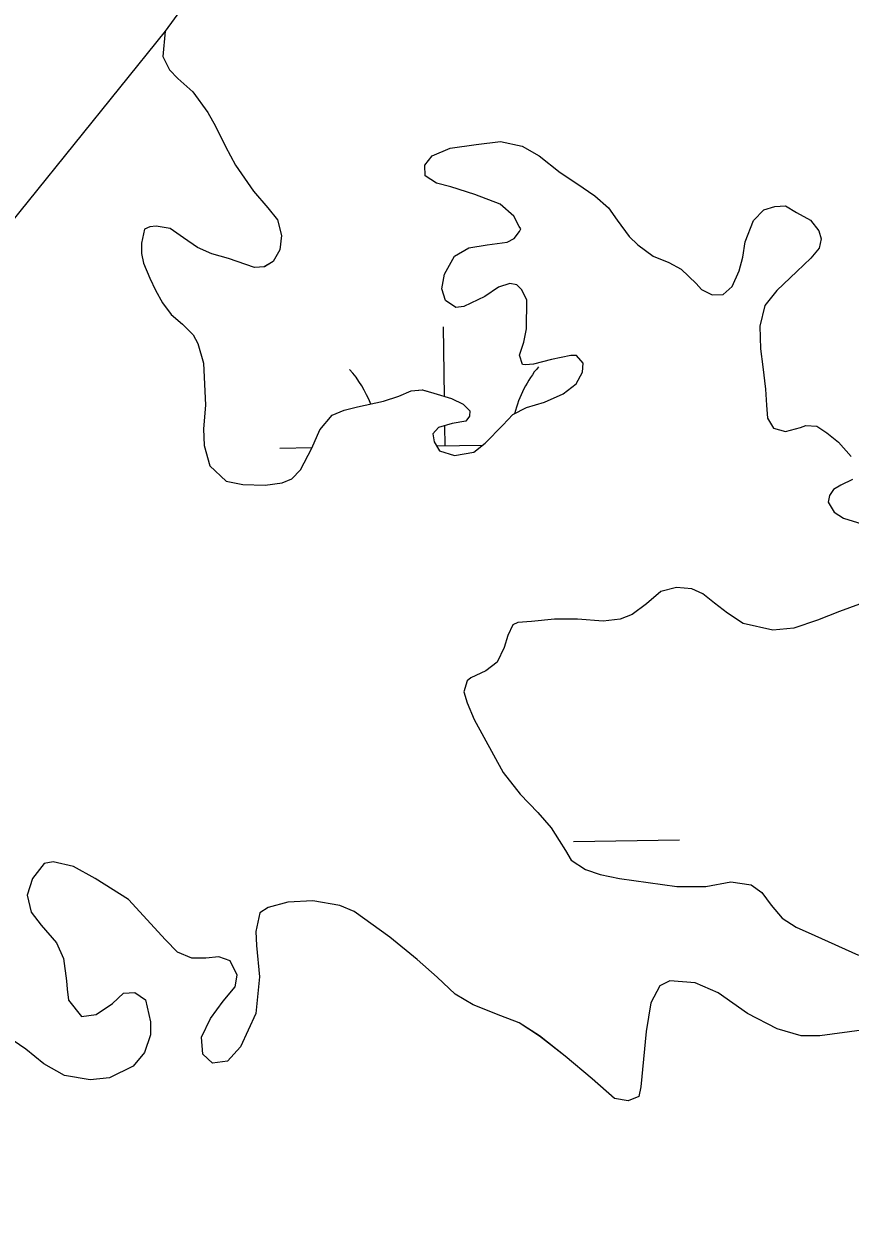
# Model space of a CAD drawing. Extents: x 3767014 to 3805179, y 361544 to 387384.
# Drawn here: x 3786331.6 to 3786581.3, y 370160.6 to 370521.8 of the extents above; entities that cross this region are included whole.
import ezdxf

# ---------------------------------------------------------------- set-up
doc = ezdxf.new("R2010")
doc.units = 0
for name, color, linetype in [('V-RIVR-EDGE', 7, 'Continuous'), ('V-TOPO-SHOR', 7, 'Continuous'), ('V-WETL-SWMP', 7, 'Continuous')]:
    doc.layers.add(name, color=color, linetype=linetype)

msp = doc.modelspace()

# ---------------------------------------------------------------- linework, layer by layer
at = {"layer": 'V-RIVR-EDGE'}
msp.add_spline([(3785266.865, 377529.211), (3785342.8, 377494.248), (3785391.258, 377467.439), (3785439.72, 377442.249), (3785475.246, 377418.707), (3785525.316, 377389.469), (3785575.383, 377359.422), (3785621.413, 377331.811), (3785722.351, 377269.288), (3785796.661, 377231.094), (3785852.385, 377199.415), (3785928.324, 377166.069), (3785964.678, 377149.804), (3786028.506, 377124.576), (3786060.018, 377113.175), (3786092.316, 377092.068), (3786117.34, 377073.405), (3786135.083, 377053.143), (3786154.458, 377039.347), (3786176.258, 377024.735), (3786206.946, 377006.867), (3786256.211, 376979.248), (3786328.098, 376942.677), (3786374.949, 376919.917), (3786491.265, 376862.208), (3786553.467, 376833.749), (3786619.713, 376805.279), (3786729.589, 376759.718), (3786796.656, 376736.099), (3786845.136, 376718.187), (3786867.767, 376712.469), (3787003.51, 376661.992), (3787089.16, 376631.048), (3787163.496, 376603.367), (3787230.559, 376578.13), (3787257.223, 376568.359), (3787300.044, 376551.27), (3787354.992, 376532.533), (3787409.127, 376512.181), (3787544.074, 376466.558), (3787612.756, 376442.126), (3787657.197, 376425.841), (3787730.724, 376398.162), (3787781.63, 376380.244), (3787834.96, 376361.511), (3787891.524, 376341.961), (3787940, 376322.432), (3787998.976, 376297.215), (3788050.697, 376281.721), (3788117.768, 376259.719), (3788176.757, 376240.164), (3788221.198, 376223.879), (3788259.981, 376209.226), (3788406.252, 376164.383), (3788541.215, 376125.23), (3788606.67, 376104.041), (3788679.39, 376077.173), (3788748.889, 376055.974), (3788871.693, 376005.528), (3788969.454, 375966.467), (3789047.013, 375933.926), (3789119.723, 375903.014), (3789155.253, 375881.09), (3789182.716, 375867.274), (3789214.225, 375854.256), (3789257.04, 375834.74), (3789281.286, 375828.21), (3789303.105, 375821.686), (3789328.955, 375809.491), (3789367.724, 375789.177), (3789414.577, 375767.225), (3789468.708, 375745.255), (3789509.105, 375728.981), (3789555.157, 375710.266), (3789585.849, 375694.015), (3789620.578, 375675.328), (3789681.97, 375646.062), (3789753.859, 375610.3), (3789792.633, 375591.603), (3789842.712, 375566.408), (3789897.64, 375539.584), (3789938.019, 375516.03), (3789968.727, 375506.25), (3790004.289, 375497.265), (3790030.972, 375494.773), (3790047.128, 375487.455), (3790077.007, 375469.589), (3790124.633, 375433.077), (3790192.442, 375382.768), (3790252.165, 375332.478), (3790290.91, 375302.459), (3790337.741, 375271.611), (3790406.357, 375220.491), (3790469.329, 375175.855), (3790570.248, 375106.054), (3790647.751, 375050.868), (3790691.367, 375028.115), (3790744.667, 374997.251), (3790806.838, 374955.852), (3790873.863, 374915.249), (3790932, 374877.903), (3791002.231, 374825.97), (3791052.265, 374782.175), (3791082.927, 374753.793), (3791131.331, 374705.149), (3791170.05, 374664.616), (3791192.631, 374638.681), (3791220.891, 374620.01), (3791288.67, 374557.569), (3791322.577, 374533.223), (3791362.944, 374504.817), (3791396.042, 374480.473), (3791434.785, 374449.645), (3791482.407, 374411.517), (3791534.052, 374365.291), (3791646.192, 374254.216), (3791707.514, 374196.644), (3791738.968, 374161.791), (3791773.65, 374123.694), (3791803.497, 374092.888), (3791829.321, 374070.18), (3791830.912, 374059.662), (3791837.316, 374032.958), (3791849.409, 374017.562), (3791884.123, 373992.405), (3791930.977, 373971.262), (3791954.393, 373955.838), (3791993.134, 373924.202), (3792026.979, 373874.785), (3792047.912, 373836.722), (3792063.186, 373799.482), (3792086.509, 373746.857), (3792112.249, 373690.181), (3792141.261, 373648.864), (3792158.993, 373624.558), (3792177.552, 373607.528), (3792214.702, 373586.409), (3792255.083, 373563.665), (3792301.119, 373538.48), (3792346.34, 373510.871), (3792382.671, 373485.71), (3792422.225, 373455.689), (3792479.537, 373411.875), (3792548.144, 373356.711), (3792619.168, 373298.307), (3792672.431, 373252.077), (3792709.534, 373212.357), (3792750.656, 373162.113), (3792839.385, 373068.08), (3792888.572, 373008.92), (3792945.027, 372945.699), (3792999.062, 372884.91), (3793053.898, 372820.884), (3793149.89, 372720.363), (3793208.761, 372653.092), (3793261.195, 372598.777), (3793315.232, 372538.796), (3793358.792, 372493.399), (3793409.592, 372432.618), (3793462.809, 372367.787), (3793498.283, 372323.219), (3793536.997, 372280.26), (3793578.124, 372232.443), (3793604.724, 372196.792), (3793668.438, 372125.466), (3793703.128, 372090.604), (3793760.41, 372034.66), (3793806.384, 371984.404), (3793839.438, 371942.268), (3793939.427, 371823.136), (3793981.333, 371763.186), (3794029.674, 371688.662), (3794050.609, 371651.408), (3794073.177, 371620.62), (3794178.796, 371488.535), (3794237.625, 371404.28), (3794268.243, 371358.106), (3794301.293, 371314.353), (3794332.724, 371269.794), (3794395.613, 371192), (3794429.476, 371149.862), (3794472.201, 371093.953), (3794523.788, 371024.274), (3794601.175, 370922.181), (3794640.679, 370871.942), (3794687.421, 370805.509), (3794733.389, 370752.828), (3794829.339, 370635.323), (3794895.463, 370557.521), (3794959.948, 370470.826), (3795013.158, 370403.569), (3795070.394, 370329.023), (3795159.854, 370203.448), (3795225.98, 370126.454), (3795296.13, 370041.363), (3795379.18, 369940.065), (3795459.001, 369841.201), (3795508.163, 369772.337), (3795554.103, 369708.333), (3795661.315, 369566.538), (3795715.338, 369500.897), (3795762.105, 369444.169), (3795798.366, 369390.703), (3795915.247, 369234.327), (3795963.601, 369165.465), (3796028.082, 369077.153), (3796043.387, 369052.853), (3796054.672, 369037.459), (3796077.242, 369007.48), (3796148.213, 368927.239), (3796183.677, 368878.627), (3796226.382, 368814.631), (3796275.531, 368740.105), (3796314.222, 368688.25), (3796353.714, 368633.158), (3796401.268, 368567.533), (3796456.873, 368487.33), (3796513.292, 368409.551), (3796545.533, 368365.8), (3796626.113, 368246.716), (3796670.449, 368188.377), (3796704.298, 368140.578), (3796751.041, 368074.145), (3796787.308, 368023.105), (3796838.907, 367958.278), (3796844.528, 367942.09), (3796845.295, 367925.104), (3796846.094, 367921.059), (3796852.559, 367919.425), (3796863.071, 367918.59), (3796875.166, 367904.003), (3796903.398, 367874.01), (3796931.629, 367844.017), (3796952.579, 367812.424), (3796982.392, 367767.87), (3797007.371, 367730.606), (3797037.194, 367690.095), (3797062.185, 367657.684), (3797075.869, 367631.77), (3797095.223, 367609.078), (3797126.665, 367569.372), (3797156.484, 367527.244), (3797212.099, 367451.085), (3797254.808, 367388.706), (3797302.183, 367327.228)], degree=3, dxfattribs=at)
at = {"layer": 'V-TOPO-SHOR'}
for points in [[(3786578.771, 370794.583), (3786532.45, 370733.094), (3786496.827, 370684.575), (3786442.42, 370612.96), (3786374.295, 370519.563), (3786291.288, 370416.819)], [(3786374.295, 370519.563), (3786291.288, 370416.819)], [(3786374.295, 370519.563), (3786373.593, 370511.904), (3786375.577, 370507.883), (3786378.123, 370505.266), (3786382.587, 370501.307), (3786387.208, 370495.069), (3786389.495, 370490.858), (3786392.524, 370484.78), (3786395.543, 370479.097), (3786400.997, 370471.292), (3786405.289, 370466.237), (3786408.259, 370462.539), (3786409.465, 370457.904), (3786408.878, 370453.521), (3786406.881, 370449.999), (3786404.243, 370448.346), (3786401.269, 370448.174), (3786393.362, 370450.857), (3786388.363, 370452.321), (3786384.05, 370454.199), (3786379.806, 370457.171), (3786375.768, 370459.95), (3786371.583, 370460.64), (3786369.601, 370460.493), (3786368.03, 370459.759), (3786367.141, 370455.567), (3786367.123, 370452.393), (3786367.688, 370449.528), (3786369.587, 370445.01), (3786371.364, 370441.381), (3786373.445, 370437.463), (3786376.112, 370433.955), (3786379.458, 370431.061), (3786382.714, 370427.866), (3786384.168, 370425.222), (3786385.805, 370419.305), (3786386.415, 370406.618), (3786385.897, 370399.458), (3786386.022, 370394.4), (3786387.761, 370388.288), (3786392.739, 370383.648), (3786397.728, 370382.581), (3786404.481, 370382.449), (3786409.625, 370383.072), (3786412.572, 370384.336), (3786415.183, 370387.08), (3786418.595, 370393.615), (3786421.041, 370399.135), (3786424.7, 370403.593), (3786428.338, 370405.072), (3786432.382, 370406.065), (3786440.28, 370407.748), (3786444.906, 370409.352), (3786448.637, 370410.933), (3786452.004, 370411.216), (3786455.504, 370410.208), (3786460.805, 370408.553), (3786464.321, 370406.853), (3786466.355, 370404.918), (3786466.295, 370403.231), (3786465.142, 370401.713), (3786460.991, 370401.015), (3786456.852, 370399.821), (3786455.214, 370397.896), (3786455.57, 370395.522), (3786457.225, 370392.784), (3786461.724, 370391.405), (3786467.559, 370392.343), (3786470.963, 370395.108), (3786476.388, 370400.503), (3786479.384, 370403.753), (3786483.501, 370405.84), (3786488.92, 370407.462), (3786494.613, 370409.985), (3786498.508, 370413.059), (3786500.407, 370416.577), (3786500.638, 370419.264), (3786498.594, 370421.595), (3786496.909, 370421.554), (3786491.08, 370420.417), (3786485.657, 370418.994), (3786483.183, 370418.734), (3786482.284, 370418.91), (3786481.424, 370421.669), (3786482.714, 370425.67), (3786483.509, 370429.66), (3786483.591, 370438.395), (3786482.024, 370441.532), (3786480.599, 370442.986), (3786478.407, 370443.328), (3786475.059, 370442.253), (3786470.86, 370439.47), (3786464.583, 370436.437), (3786462.109, 370436.078), (3786458.982, 370438.186), (3786457.903, 370441.731), (3786458.685, 370446.216), (3786461.726, 370451.651), (3786466.031, 370454.14), (3786471.567, 370455.07), (3786477.602, 370455.815)], [(3786477.602, 370455.815), (3786479.759, 370456.96), (3786481.391, 370459.084), (3786481.77, 370459.888), (3786481.258, 370460.57), (3786479.689, 370463.708), (3786475.534, 370467.278), (3786467.915, 370470.266), (3786460.614, 370472.566), (3786456.319, 370473.651), (3786452.889, 370475.849), (3786452.711, 370479.119), (3786455.021, 370481.956), (3786460.424, 370484.274), (3786468.239, 370485.359), (3786475.661, 370486.236), (3786482.147, 370484.809), (3786487.279, 370481.958), (3786493.659, 370476.854), (3786498.701, 370473.606), (3786504.153, 370469.868), (3786508.312, 370466.2), (3786510.884, 370462.494), (3786514.483, 370457.521), (3786517.125, 370455.004), (3786521.774, 370451.645), (3786526.486, 370449.677), (3786530.207, 370447.684), (3786534.78, 370443.332), (3786536.413, 370441.585), (3786539.63, 370439.88), (3786542.903, 370440.06), (3786545.623, 370442.409), (3786547.785, 370447.226), (3786548.877, 370451.322), (3786549.557, 370455.905), (3786552.076, 370462.418), (3786555.273, 370465.574), (3786558.523, 370466.647), (3786561.794, 370466.827), (3786565.117, 370464.824), (3786569.345, 370462.448), (3786571.905, 370459.235), (3786572.56, 370456.87), (3786571.935, 370453.976), (3786569.428, 370451.037), (3786565.162, 370446.959), (3786559.15, 370441.254), (3786555.588, 370436.701), (3786554.056, 370430.41), (3786554.226, 370423.565), (3786554.955, 370418.124), (3786555.717, 370411.394), (3786556.037, 370406.538), (3786556.329, 370402.676), (3786558.191, 370399.645), (3786561.789, 370398.641), (3786566.326, 370399.845), (3786567.899, 370400.478), (3786571.278, 370400.265), (3786574.305, 370398.256), (3786577.85, 370395.366), (3786581.628, 370391.092)], [(3786581.997, 370384.153), (3786578.468, 370382.38), (3786576.316, 370381.135), (3786575.071, 370379.318), (3786574.723, 370377.323), (3786576.486, 370374.29), (3786579.308, 370372.476), (3786584.909, 370370.727)], [(3786584.119, 370346.491), (3786578.12, 370344.258), (3786571.436, 370341.612), (3786564.347, 370339.253), (3786557.913, 370338.598), (3786549.028, 370340.66), (3786544.287, 370343.72), (3786540.341, 370346.8), (3786536.8, 370349.589), (3786533.486, 370351.097), (3786528.813, 370351.478), (3786524.078, 370350.267), (3786519.801, 370346.589), (3786515.417, 370343.304), (3786511.777, 370341.926), (3786506.633, 370341.301), (3786498.877, 370341.903), (3786491.928, 370341.932), (3786484.998, 370341.262), (3786480.836, 370340.961), (3786479.366, 370340.232), (3786477.856, 370337.019), (3786476.756, 370333.318), (3786474.584, 370328.898), (3786471.174, 370326.332), (3786466.66, 370324.235)], [(3786466.66, 370324.235), (3786465.591, 370323.316), (3786464.581, 370319.918), (3786465.556, 370316.666), (3786467.667, 370311.558), (3786476.398, 370295.594), (3786481.62, 370289.073), (3786486.919, 370283.547), (3786490.904, 370278.88), (3786493.38, 370275.073), (3786495.242, 370272.042), (3786497.003, 370269.107), (3786501.341, 370266.238), (3786505.744, 370264.757), (3786511.632, 370263.514), (3786528.958, 370261.163), (3786537.693, 370261.179), (3786545.301, 370262.558), (3786551.377, 370261.615), (3786554.611, 370259.313), (3786557.485, 370255.514), (3786560.755, 370251.625), (3786564.993, 370248.852), (3786570.612, 370246.311), (3786583.861, 370240.386)], [(3786363.209, 370257.167), (3786353.127, 370263.569), (3786346.586, 370267.18), (3786340.397, 370268.613), (3786337.73, 370268.052), (3786334.169, 370263.598), (3786332.508, 370258.494), (3786333.726, 370253.362), (3786336.8, 370249.469), (3786341.398, 370244.123), (3786343.499, 370239.411), (3786344.46, 370232.685), (3786344.622, 370230.109), (3786345, 370226.845), (3786348.994, 370221.88), (3786353.446, 370222.486), (3786358.327, 370225.784), (3786361.622, 370228.942), (3786365.091, 370229.126), (3786368.323, 370226.922), (3786369.877, 370220.213), (3786369.873, 370216.342), (3786368.022, 370210.938), (3786364.551, 370206.881), (3786357.393, 370203.329), (3786351.552, 370202.688), (3786343.878, 370203.989), (3786337.636, 370207.606), (3786332.166, 370212.035), (3786326.413, 370215.963)], [(3786584.815, 370217.778), (3786572.156, 370215.978), (3786566.498, 370216.037), (3786559.299, 370218.143), (3786550.253, 370222.781), (3786541.463, 370229.015), (3786534.442, 370232.018), (3786526.785, 370232.624), (3786523.842, 370231.162), (3786521.092, 370226.031), (3786519.619, 370217.36), (3786518.046, 370200.646), (3786517.426, 370197.654), (3786514.182, 370196.383), (3786510.096, 370197.077), (3786503.299, 370203.061), (3786495.188, 370209.91), (3786487.398, 370215.97), (3786481.244, 370219.986), (3786475.735, 370222.034), (3786467.413, 370225.401), (3786461.974, 370228.641), (3786456.487, 370233.767), (3786450.401, 370239.073), (3786442.194, 370245.819), (3786431.383, 370253.591), (3786427.072, 370255.371), (3786418.896, 370256.856), (3786411.366, 370256.373), (3786405.447, 370254.837), (3786402.908, 370253.186), (3786401.658, 370247.499), (3786401.861, 370243.335), (3786402.791, 370233.828), (3786401.675, 370222.785), (3786397.061, 370212.646), (3786393.098, 370208.38), (3786388.547, 370207.771), (3786385.7, 370210.481), (3786385.276, 370215.63), (3786388.015, 370221.256), (3786391.756, 370226.511), (3786395.42, 370230.869), (3786396.028, 370234.357), (3786393.937, 370238.672), (3786390.534, 370239.878), (3786386.573, 370239.483), (3786382.305, 370239.477), (3786377.994, 370241.256), (3786374.328, 370245.037), (3786363.209, 370257.167)]]:
    msp.add_lwpolyline(points, dxfattribs=at)
at = {"layer": 'V-WETL-SWMP'}
for p, q in [((3786458.674, 370409.22), (3786458.381, 370430.301)), ((3786458.881, 370394.305), (3786458.797, 370400.382)), ((3786408.886, 370393.61), (3786418.653, 370393.746)), ((3786456.327, 370394.269), (3786470.166, 370394.462)), ((3786497.701, 370274.762), (3786529.698, 370275.206))]:
    msp.add_line(p, q, dxfattribs=at)
for points in [[(3786442.419, 370612.96), (3786374.296, 370519.563), (3786373.592, 370511.903), (3786375.577, 370507.883), (3786378.123, 370505.266), (3786382.588, 370501.307), (3786387.208, 370495.069), (3786389.496, 370490.858), (3786392.524, 370484.779), (3786395.543, 370479.097), (3786400.996, 370471.292), (3786405.289, 370466.237), (3786408.259, 370462.539), (3786409.465, 370457.904), (3786408.878, 370453.522), (3786406.881, 370449.999), (3786404.242, 370448.346), (3786401.269, 370448.173), (3786393.362, 370450.856), (3786388.363, 370452.321), (3786384.049, 370454.199), (3786379.807, 370457.171), (3786375.768, 370459.95), (3786371.583, 370460.64), (3786369.601, 370460.492), (3786368.031, 370459.759)], [(3786368.031, 370459.759), (3786367.142, 370455.568), (3786367.122, 370452.392), (3786367.689, 370449.527), (3786369.587, 370445.009), (3786371.364, 370441.38), (3786373.445, 370437.462), (3786376.112, 370433.954), (3786379.459, 370431.06), (3786382.714, 370427.865), (3786384.169, 370425.221), (3786385.804, 370419.306), (3786386.415, 370406.617), (3786385.897, 370399.458), (3786386.022, 370394.4), (3786387.761, 370388.289), (3786392.739, 370383.648), (3786397.728, 370382.58), (3786404.48, 370382.449), (3786409.626, 370383.072), (3786412.572, 370384.336), (3786415.184, 370387.08), (3786418.596, 370393.616), (3786421.04, 370399.135), (3786424.701, 370403.593), (3786428.337, 370405.072), (3786432.382, 370406.065), (3786440.28, 370407.749), (3786444.905, 370409.352), (3786448.638, 370410.933), (3786452.005, 370411.215), (3786455.504, 370410.209), (3786460.805, 370408.554), (3786464.321, 370406.854), (3786466.354, 370404.919), (3786466.296, 370403.23), (3786465.143, 370401.713), (3786460.991, 370401.015), (3786456.852, 370399.821), (3786455.213, 370397.895), (3786455.569, 370395.522), (3786457.225, 370392.784), (3786461.725, 370391.406), (3786467.558, 370392.344), (3786470.963, 370395.108), (3786476.388, 370400.502), (3786479.384, 370403.752), (3786483.501, 370405.839), (3786488.92, 370407.461), (3786494.614, 370409.984), (3786498.509, 370413.058), (3786500.407, 370416.578), (3786500.638, 370419.264), (3786498.595, 370421.595), (3786496.909, 370421.554), (3786491.081, 370420.417), (3786485.658, 370418.993), (3786483.183, 370418.734), (3786482.285, 370418.91), (3786481.423, 370421.668), (3786482.714, 370425.67), (3786483.509, 370429.659), (3786483.591, 370438.395), (3786482.024, 370441.533), (3786480.599, 370442.986), (3786478.407, 370443.329), (3786475.059, 370442.254), (3786470.86, 370439.47), (3786464.583, 370436.437), (3786462.11, 370436.078), (3786458.982, 370438.185), (3786457.902, 370441.731), (3786458.684, 370446.216), (3786461.726, 370451.651), (3786466.031, 370454.14), (3786471.567, 370455.07), (3786477.602, 370455.815), (3786479.758, 370456.96), (3786481.392, 370459.084), (3786481.77, 370459.888), (3786481.257, 370460.57), (3786479.69, 370463.707), (3786475.533, 370467.277), (3786467.916, 370470.265), (3786460.614, 370472.566), (3786456.319, 370473.651), (3786452.89, 370475.849), (3786452.71, 370479.119), (3786455.022, 370481.956), (3786460.424, 370484.273), (3786468.238, 370485.359), (3786475.66, 370486.237), (3786482.147, 370484.809), (3786487.279, 370481.958), (3786493.658, 370476.855), (3786498.7, 370473.605), (3786504.152, 370469.869), (3786508.312, 370466.201), (3786510.885, 370462.493), (3786514.482, 370457.52), (3786517.124, 370455.004)], [(3786517.124, 370455.004), (3786521.773, 370451.645), (3786526.486, 370449.677), (3786530.208, 370447.685), (3786534.781, 370443.332), (3786536.413, 370441.586), (3786539.631, 370439.879), (3786542.902, 370440.059), (3786545.623, 370442.409), (3786547.786, 370447.226), (3786548.876, 370451.322), (3786549.557, 370455.905), (3786552.076, 370462.418), (3786555.273, 370465.574), (3786558.522, 370466.647), (3786561.793, 370466.827), (3786565.118, 370464.824), (3786569.345, 370462.448), (3786571.905, 370459.236), (3786572.559, 370456.87), (3786571.936, 370453.976), (3786569.428, 370451.036), (3786565.162, 370446.96), (3786559.149, 370441.254), (3786555.589, 370436.7), (3786554.057, 370430.409), (3786554.227, 370423.565), (3786554.956, 370418.124), (3786555.718, 370411.394), (3786556.037, 370406.538), (3786556.33, 370402.675), (3786558.192, 370399.644), (3786561.79, 370398.641), (3786566.325, 370399.845), (3786567.898, 370400.479), (3786571.278, 370400.265), (3786574.305, 370398.256), (3786577.85, 370395.366), (3786581.628, 370391.092)], [(3786581.998, 370384.153), (3786578.468, 370382.379), (3786576.316, 370381.135), (3786575.07, 370379.318), (3786574.722, 370377.324), (3786576.485, 370374.291), (3786579.308, 370372.475), (3786584.91, 370370.727)], [(3786584.119, 370346.49), (3786578.12, 370344.258), (3786571.436, 370341.612), (3786564.348, 370339.253), (3786557.913, 370338.598), (3786549.029, 370340.661), (3786544.288, 370343.72), (3786540.341, 370346.799), (3786536.799, 370349.59), (3786533.486, 370351.096), (3786528.812, 370351.477), (3786524.078, 370350.268), (3786519.802, 370346.589), (3786515.417, 370343.305), (3786511.778, 370341.925), (3786506.633, 370341.302), (3786498.876, 370341.904), (3786491.928, 370341.931), (3786484.997, 370341.263), (3786480.836, 370340.962), (3786479.365, 370340.231), (3786477.857, 370337.018), (3786476.757, 370333.318), (3786474.583, 370328.898), (3786471.173, 370326.332), (3786466.659, 370324.236), (3786465.59, 370323.316), (3786464.582, 370319.917), (3786465.556, 370316.665), (3786467.667, 370311.557), (3786476.398, 370295.594), (3786481.621, 370289.073), (3786486.919, 370283.547), (3786490.905, 370278.881), (3786493.381, 370275.072), (3786495.242, 370272.041), (3786497.002, 370269.107), (3786501.341, 370266.237), (3786505.744, 370264.757), (3786511.631, 370263.513), (3786528.958, 370261.162), (3786537.692, 370261.179), (3786545.3, 370262.558), (3786551.378, 370261.616), (3786554.611, 370259.314), (3786557.484, 370255.514), (3786560.756, 370251.625), (3786564.993, 370248.852), (3786570.613, 370246.311), (3786583.861, 370240.385)], [(3786584.816, 370217.779), (3786572.157, 370215.978), (3786566.498, 370216.037), (3786559.3, 370218.142), (3786550.253, 370222.782), (3786541.464, 370229.016), (3786534.442, 370232.018), (3786526.785, 370232.623), (3786523.843, 370231.161), (3786521.092, 370226.031), (3786519.619, 370217.36), (3786518.046, 370200.647), (3786517.426, 370197.654), (3786514.182, 370196.383), (3786510.095, 370197.076), (3786503.298, 370203.062), (3786495.189, 370209.909), (3786487.397, 370215.969), (3786481.243, 370219.986), (3786475.734, 370222.033), (3786467.413, 370225.401), (3786461.973, 370228.641), (3786456.487, 370233.766), (3786450.401, 370239.074), (3786442.195, 370245.819), (3786431.383, 370253.591), (3786427.072, 370255.371), (3786418.896, 370256.856), (3786411.365, 370256.372), (3786405.448, 370254.836), (3786402.908, 370253.186), (3786401.659, 370247.498), (3786401.861, 370243.334), (3786402.791, 370233.829), (3786401.674, 370222.785), (3786397.061, 370212.646), (3786393.097, 370208.38), (3786388.547, 370207.771), (3786385.701, 370210.48), (3786385.276, 370215.63), (3786388.015, 370221.256), (3786391.756, 370226.51), (3786395.42, 370230.868), (3786396.029, 370234.357), (3786393.937, 370238.672), (3786390.533, 370239.878), (3786386.573, 370239.483), (3786382.305, 370239.477), (3786377.993, 370241.256), (3786374.327, 370245.036), (3786363.209, 370257.168), (3786353.126, 370263.569), (3786346.585, 370267.179), (3786340.396, 370268.614), (3786337.73, 370268.052), (3786334.168, 370263.597), (3786332.508, 370258.494), (3786333.726, 370253.363), (3786336.8, 370249.469), (3786341.398, 370244.124), (3786343.5, 370239.411), (3786344.46, 370232.686), (3786344.622, 370230.11), (3786345.001, 370226.844), (3786348.994, 370221.881), (3786353.446, 370222.487), (3786358.327, 370225.783), (3786361.623, 370228.941), (3786365.092, 370229.126), (3786368.323, 370226.923), (3786369.878, 370220.213), (3786369.874, 370216.342), (3786368.023, 370210.937), (3786364.55, 370206.881), (3786357.392, 370203.33), (3786351.552, 370202.689), (3786343.878, 370203.988)], [(3786343.878, 370203.988), (3786337.635, 370207.606), (3786332.166, 370212.036), (3786326.412, 370215.963)]]:
    msp.add_lwpolyline(points, dxfattribs=at)
for centre, start, end in [((3786514.112, 370395.547), 140.02403, 166.10181), ((3786403.637, 370394.012), 21.49791, 41.5677)]:
    msp.add_arc(centre, 35.246, start, end, dxfattribs=at)

doc.saveas('drawing.dxf')
